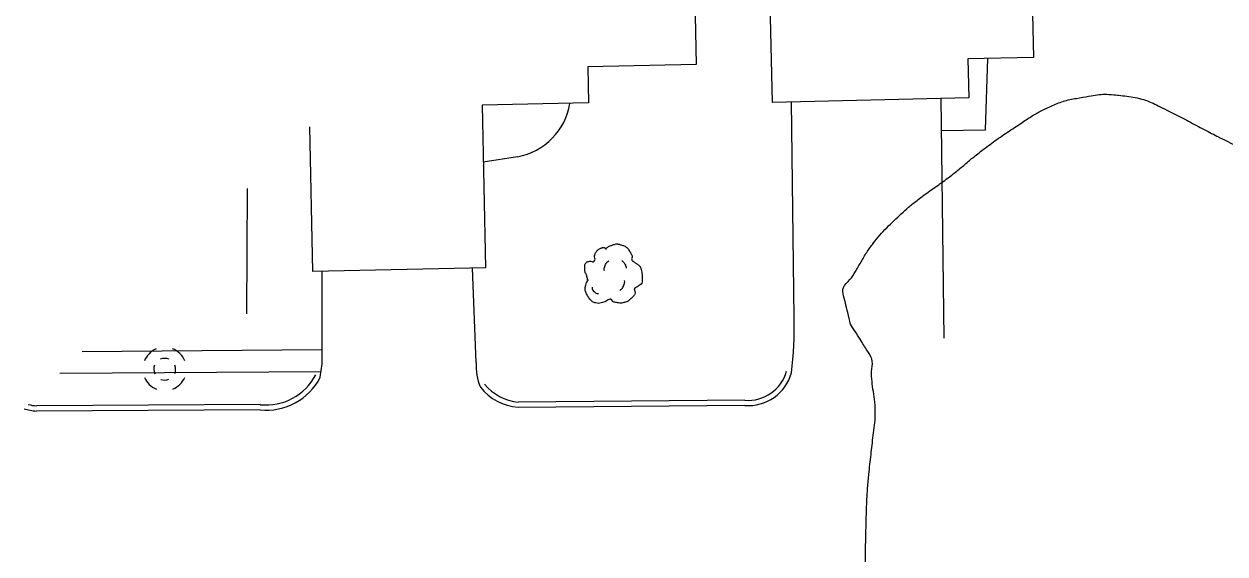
# Model space of a CAD drawing. Extents: x 2145380 to 2157287, y 139568 to 149130.
# Drawn here: x 2150142.8 to 2150280.6, y 144551.8 to 144612.6 of the extents above; entities that cross this region are included whole.
import ezdxf

# ---------------------------------------------------------------- set-up
doc = ezdxf.new("R2010")
doc.units = 0
for name, color, linetype in [('TOPO_Asphalt', 7, 'Continuous'), ('TOPO_Building', 7, 'Continuous'), ('TOPO_Curb Back', 7, 'Continuous'), ('TOPO_DRAIN_Manhole', 7, 'Continuous'), ('TOPO_Fence', 7, 'Continuous'), ('TOPO_Sidewalk', 7, 'Continuous'), ('TOPO_Tree', 7, 'Continuous'), ('TOPO_Tree Line', 7, 'Continuous')]:
    doc.layers.add(name, color=color, linetype=linetype)

# ---------------------------------------------------------------- blocks, each defined once
blk = doc.blocks.new('MHEXST')
at = {"layer": 'TOPO_DRAIN_Manhole'}
for centre, radius, start, end in [((-0.14, 0.26), 12.7, 112.97475, 158.26364), ((-0.14, 0.26), 12.7, 22.07441, 68.69913), ((-0.08, 0.11), 6.35, 157.97219, 204.16105), ((-0.08, 0.11), 6.35, 66.19406, 113.69103), ((-0.08, 0.11), 6.35, 336.80229, 21.40458), ((-0.14, 0.26), 12.7, 202.6921, 248.19382), ((-0.08, 0.11), 6.35, 248.57914, 293.19947), ((-0.14, 0.26), 12.7, 291.79631, 337.30323)]:
    blk.add_arc(centre, radius, start, end, dxfattribs=at)
blk = doc.blocks.new('TREE')
at = {"layer": 'TOPO_Tree'}
for points in [[(-14.07, -0.4), (-14.17, 0.5), (-14.37, 1.38), (-14.6, 2.25), (-14.84, 3.17), (-15.47, 3.96), (-15.66, 4.9), (-15.8, 5.59), (-15.71, 6.31), (-15.66, 7.01), (-15.6, 7.91), (-15.72, 8.8), (-15.13, 9.66), (-14.62, 10.42), (-13.76, 10.49), (-13.02, 10.72), (-12.18, 10.98), (-11.06, 10), (-10.37, 10.72), (-9.4, 11.74), (-10.29, 13.28), (-9.84, 14.42), (-9.56, 15.15), (-9.32, 15.89), (-8.78, 16.54), (-8.18, 17.26), (-7.5, 17.68), (-6.67, 18.13), (-6.14, 18.41), (-5.61, 18.61), (-5.08, 18.66), (-4.55, 18.71), (-4.02, 18.54), (-3.49, 18.13)], [(-3.49, 17.6), (-3.07, 18.27), (-2.58, 18.8), (-1.9, 19.19), (-1.05, 19.68), (-0.19, 19.96), (0.74, 20.24), (1.62, 20.51), (2.51, 20.82), (3.39, 20.77), (4.1, 20.73), (4.8, 20.47), (5.51, 20.24), (6.43, 19.95), (7.32, 19.73), (8.15, 19.19), (9.36, 18.4), (10.02, 17.21), (10.8, 16.01), (11.24, 15.33), (11.58, 14.62), (11.86, 13.89), (12.17, 13.08), (11.37, 12.02), (11.86, 11.25), (12, 11.03), (12.18, 10.86), (12.39, 10.72), (12.91, 10.35), (13.45, 10.02), (13.97, 9.66), (14.7, 9.16), (15.41, 8.68), (16.09, 8.07), (16.7, 7.53), (16.93, 6.73), (17.15, 5.95), (17.59, 4.38), (17.71, 2.77), (17.68, 1.19), (17.65, -0.25), (17.83, -2.22), (16.62, -3.04), (15.47, -3.83), (14.31, -4.58), (13.16, -5.35)], [(-4.21, 5.09), (-4.46, 6.09), (-4.3, 7.21), (-3.84, 8.21), (-3.33, 9.34), (-2.71, 10.27), (-1.64, 10.97)], [(5.89, 11.15), (6.5, 10.68), (6.96, 10.17), (7.36, 9.5), (7.93, 8.56), (8.31, 7.6), (8.46, 6.56)], [(13.16, -5.34), (13.25, -5.81), (13.36, -6.28), (13.45, -6.75), (13.76, -8.52), (12.24, -10.03), (10.8, -11.51), (9.98, -12.34), (9.13, -12.77), (8.15, -13.1), (5.97, -13.83), (3.32, -13.56), (1.27, -13.1), (0.49, -12.92), (-0.06, -11.44), (-0.84, -11.51), (-2.04, -11.61), (-3.28, -12.78), (-4.55, -13.1), (-6.06, -13.47), (-7.77, -14.03), (-9.31, -13.62), (-11.36, -13.09), (-12.84, -11.41), (-14.07, -9.39), (-15.32, -7.35), (-15.61, -5.13), (-15.13, -3.04), (-14.87, -1.89), (-13.91, -0.75), (-13.54, 0.13)], [(-11.38, -4.46), (-11.47, -5.41), (-11.03, -6.32), (-10.09, -7.22), (-9.3, -7.97), (-8.49, -8.26), (-7.7, -8.14)], [(4.79, -6.29), (5.71, -5.66), (6.3, -4.92), (6.81, -3.91), (7.36, -2.81), (7.63, -1.7), (7.54, -0.6)]]:
    blk.add_open_spline(points, degree=3, dxfattribs=at)

msp = doc.modelspace()

# ---------------------------------------------------------------- linework, layer by layer
at = {"layer": 'TOPO_Asphalt'}
msp.add_line((2150248.03, 144604.09), (2150248.37, 144576.56), dxfattribs=at)
for points in [[(2150231.19, 144578.91), (2150230.89, 144603.68)], [(2150176.82, 144572.07), (2150177.04, 144573.61), (2150177.06, 144584.24)], [(2150194.73, 144573.76), (2150194.29, 144584.59)]]:
    msp.add_lwpolyline(points, dxfattribs=at)
for centre, radius, start, end in [((2150190.74, 144577.58), 40.47, 352.9243, 1.8774), ((2150200.91, 144573.33), 6.2, 175.9687, 202.8435)]:
    msp.add_arc(centre, radius, start, end, dxfattribs=at)
at = {"layer": 'TOPO_Building'}
msp.add_lwpolyline([(2150215, 144645.39), (2150219.2, 144645.47), (2150219.96, 144607.99), (2150207.54, 144607.73), (2150207.62, 144603.57), (2150195.4, 144603.33), (2150195.78, 144584.62), (2150175.97, 144584.22), (2150175.63, 144600.84)], dxfattribs=at)
msp.add_lwpolyline([(2150227.78, 144644.4), (2150274.92, 144645.51), (2150275.62, 144615.94), (2150258.52, 144615.54), (2150258.68, 144608.8), (2150251.15, 144608.62), (2150251.25, 144604.16), (2150228.73, 144603.63)], close=True, dxfattribs=at)
at = {"layer": 'TOPO_Curb Back'}
for points in [[(2150225.55, 144569.43), (2150199.55, 144569.22)], [(2150169.91, 144568.33), (2150144.26, 144568.18)], [(2150169.94, 144568.93), (2150144.29, 144568.78)], [(2150225.53, 144568.83), (2150199.52, 144568.62)]]:
    msp.add_lwpolyline(points, dxfattribs=at)
for centre, radius, start, end in [((2150170.61, 144575.3), 7.01, 264.3069, 332.5327), ((2150170.61, 144575.3), 6.41, 264.0317, 332.5317), ((2150225.91, 144574.01), 5.19, 265.8521, 344.2434), ((2150225.91, 144574.01), 4.59, 265.5603, 344.2425), ((2150200.04, 144574.8), 6.2, 218.7211, 265.2414), ((2150200.04, 144574.8), 5.6, 218.7221, 264.9659), ((2150145, 144575.98), 7.83, 253.8977, 264.5652), ((2150145, 144575.98), 7.23, 256.5999, 264.3304)]:
    msp.add_arc(centre, radius, start, end, dxfattribs=at)
at = {"layer": 'TOPO_Fence'}
msp.add_line((2150168.39, 144579.37), (2150168.46, 144593.76), dxfattribs=at)
at = {"layer": 'TOPO_Sidewalk'}
for p, q in [((2150149.51, 144575.05), (2150177.05, 144575.27)), ((2150176.92, 144572.71), (2150146.95, 144572.52))]:
    msp.add_line(p, q, dxfattribs=at)
for points in [[(2150248.08, 144600.39), (2150253.15, 144600.5), (2150253.44, 144608.68)], [(2150199.47, 144597.4), (2150195.53, 144596.78)]]:
    msp.add_lwpolyline(points, dxfattribs=at)
msp.add_arc((2150198.11, 144604.73), 7.46, 280.5658, 350.7008, dxfattribs=at)
at = {"layer": 'TOPO_Tree Line'}
msp.add_open_spline([(2150237.67, 144578.18), (2150238.36, 144577.09), (2150239.05, 144575.99), (2150239.74, 144574.89), (2150240.32, 144573.96), (2150240.02, 144572.72), (2150240.14, 144571.62), (2150240.27, 144570.42), (2150240.52, 144569.22), (2150240.51, 144568.01), (2150240.49, 144566.86), (2150240.3, 144565.71), (2150240.18, 144564.55), (2150240.06, 144563.46), (2150239.92, 144562.37), (2150239.81, 144561.27), (2150239.64, 144559.58), (2150239.54, 144557.89), (2150239.49, 144556.2), (2150239.41, 144553.5), (2150239.38, 144550.8), (2150239.3, 144548.1), (2150239.24, 144546.19), (2150239.17, 144544.28), (2150239.12, 144542.37), (2150239.07, 144540.35), (2150239.05, 144538.33), (2150239, 144536.31), (2150238.95, 144534.25), (2150238.86, 144532.19), (2150238.82, 144530.13), (2150238.76, 144527.17), (2150238.76, 144524.22), (2150238.74, 144521.26), (2150238.73, 144518.98), (2150238.73, 144516.7), (2150238.74, 144514.42), (2150238.75, 144512.26), (2150238.87, 144510.09), (2150239.07, 144507.93), (2150239.27, 144505.76), (2150239.72, 144503.63), (2150240.24, 144501.51), (2150240.48, 144500.48), (2150240.78, 144499.48), (2150241.13, 144498.48), (2150241.73, 144496.82), (2150242.45, 144495.23), (2150243.21, 144493.64), (2150243.65, 144492.71), (2150244.17, 144491.84), (2150244.77, 144490.99), (2150245.67, 144489.71), (2150246.76, 144488.73), (2150248.12, 144487.86), (2150249.98, 144486.67), (2150251.9, 144485.93), (2150253.97, 144485.69), (2150255.91, 144485.46), (2150257.89, 144485.45), (2150259.82, 144485.74), (2150260.83, 144485.9), (2150261.84, 144486.05), (2150262.83, 144486.32), (2150263.71, 144486.56), (2150264.57, 144486.83), (2150265.44, 144487.11), (2150267.35, 144487.75), (2150269.23, 144488.41), (2150271.07, 144489.27), (2150272.59, 144489.97), (2150273.96, 144490.91), (2150275.25, 144491.97), (2150276.29, 144492.82), (2150277.32, 144493.68), (2150278.29, 144494.61), (2150279.63, 144495.88), (2150280.96, 144497.16), (2150282.29, 144498.44), (2150283.42, 144499.52), (2150284.54, 144500.62), (2150285.66, 144501.71), (2150287.06, 144503.07), (2150288.34, 144504.54), (2150289.62, 144506.02), (2150291.09, 144507.72), (2150292.4, 144509.51), (2150293.65, 144511.39), (2150294.22, 144512.25), (2150294.73, 144513.14), (2150295.19, 144514.08), (2150295.9, 144515.51), (2150296.55, 144516.97), (2150297.06, 144518.48), (2150297.39, 144519.43), (2150297.68, 144520.39), (2150297.94, 144521.36), (2150298.2, 144522.31), (2150298.45, 144523.27), (2150298.65, 144524.23), (2150298.92, 144525.49), (2150299.13, 144526.75), (2150299.3, 144528.03), (2150299.46, 144529.31), (2150299.6, 144530.58), (2150299.66, 144531.86), (2150299.71, 144533.24), (2150299.76, 144534.62), (2150299.77, 144536), (2150299.78, 144537.04), (2150299.78, 144538.09), (2150299.79, 144539.14), (2150299.79, 144540.04), (2150299.8, 144540.94), (2150299.8, 144541.84), (2150299.81, 144542.98), (2150299.79, 144544.12), (2150299.77, 144545.26), (2150299.75, 144546.57), (2150299.7, 144547.89), (2150299.63, 144549.2), (2150299.56, 144550.55), (2150299.41, 144551.9), (2150299.23, 144553.25), (2150298.9, 144555.72), (2150298.37, 144558.16), (2150298.09, 144560.63), (2150297.89, 144562.31), (2150297.7, 144563.99), (2150297.51, 144565.67), (2150297.32, 144567.42), (2150297.12, 144569.18), (2150296.92, 144570.93), (2150296.75, 144572.5), (2150296.53, 144574.07), (2150296.33, 144575.64), (2150296.03, 144577.89), (2150295.67, 144580.12), (2150295.26, 144582.36), (2150295.06, 144583.44), (2150294.72, 144584.49), (2150294.35, 144585.53), (2150293.99, 144586.54), (2150293.57, 144587.5), (2150293.12, 144588.48), (2150292.68, 144589.42), (2150292.21, 144590.32), (2150291.64, 144591.2), (2150291.06, 144592.09), (2150290.36, 144592.86), (2150289.56, 144593.56), (2150288.38, 144594.58), (2150287.16, 144595.52), (2150285.83, 144596.33), (2150284.27, 144597.28), (2150282.72, 144598.22), (2150281.1, 144599.06), (2150280.31, 144599.47), (2150279.5, 144599.87), (2150278.71, 144600.29), (2150277.81, 144600.76), (2150276.92, 144601.23), (2150276.02, 144601.7), (2150275.11, 144602.17), (2150274.2, 144602.64), (2150273.27, 144603.1), (2150271.55, 144603.96), (2150269.61, 144604.35), (2150267.73, 144604.52), (2150266.86, 144604.6), (2150265.97, 144604.51), (2150265.1, 144604.36), (2150263.58, 144604.1), (2150262.08, 144603.82), (2150260.65, 144603.18), (2150259.46, 144602.64), (2150258.37, 144602.01), (2150257.3, 144601.29), (2150255.67, 144600.2), (2150254.06, 144599.12), (2150252.51, 144597.92), (2150251.43, 144597.08), (2150250.41, 144596.17), (2150249.33, 144595.33), (2150247.99, 144594.29), (2150246.57, 144593.36), (2150245.23, 144592.32), (2150244.33, 144591.62), (2150243.5, 144590.85), (2150242.67, 144590.06), (2150241.81, 144589.25), (2150241.01, 144588.4), (2150240.29, 144587.46), (2150239.5, 144586.43), (2150238.89, 144585.31), (2150238.22, 144584.18), (2150237.69, 144583.28), (2150236.64, 144582.42), (2150236.88, 144581.43), (2150237.14, 144580.35), (2150237.41, 144579.26), (2150237.67, 144578.18), (2150237.67, 144578.18)], degree=3, dxfattribs=at)

# ---------------------------------------------------------------- block references
at = {"layer": 'TOPO_DRAIN_Manhole', "xscale": 0.19685000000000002, "yscale": 0.19685000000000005}
msp.add_blockref('MHEXST', (2150158.99, 144572.97), dxfattribs=at)
at = {"layer": 'TOPO_Tree', "xscale": 0.19685000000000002, "yscale": 0.19685000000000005}
msp.add_blockref('TREE', (2150210.27, 144583.29), dxfattribs=at)

doc.saveas('drawing.dxf')
